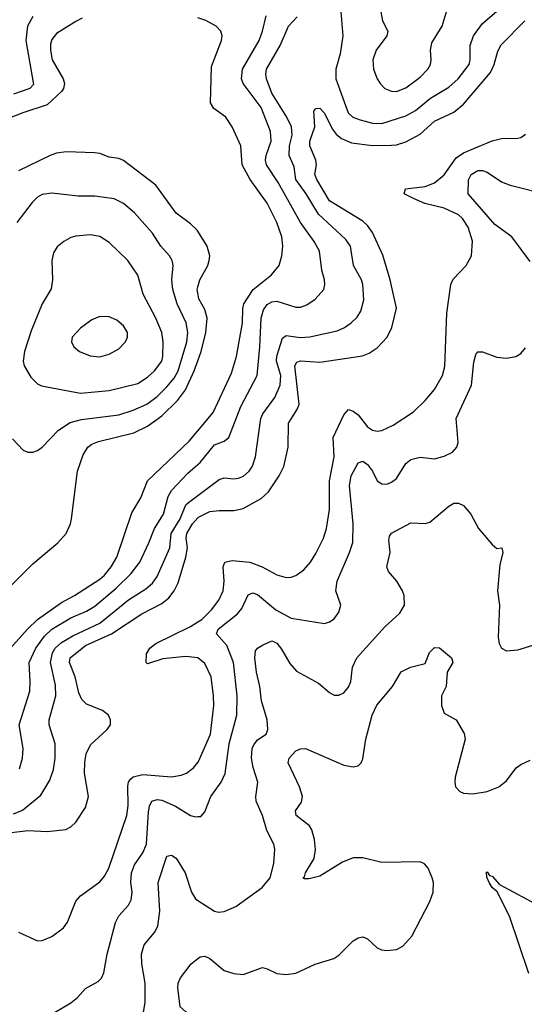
# Model space of a CAD drawing. Header units: inches. Extents: x 1649636 to 1815363, y 506543 to 641975.
# Tile 400 of 656: x 1719256 to 1721365, y 635061 to 639177. Entities that reach past the tile are written whole.
import ezdxf

# ---------------------------------------------------------------- set-up
doc = ezdxf.new("R2010")
doc.units = ezdxf.units.IN
doc.header["$MEASUREMENT"] = 0
doc.layers.add('B7613', color=7, linetype='Continuous')
doc.layers.add('B7623', color=7, linetype='Continuous')

msp = doc.modelspace()

# ---------------------------------------------------------------- linework, layer by layer
at = {"layer": 'B7613', "color": 5}
for points, elevation in [([(1719516.3, 639183.7), (1719489.6, 639170.4), (1719410, 639120.3), (1719390, 639094.7), (1719384.8, 639075.2), (1719383.7, 639050), (1719391.6, 639010), (1719436.6, 638930), (1719442.5, 638910), (1719439.2, 638890), (1719430, 638877.7), (1719370, 638820.9), (1719268.2, 638788.2), (1719171.3, 638750)], 780), ([(1719310, 639190.4), (1719288.5, 639150), (1719280.8, 639090), (1719313.2, 638906.8), (1719298.6, 638890), (1719230, 638866.1)], 760), ([(1720000, 638293.7), (1719997.6, 638297.6), (1719970, 638324), (1719909, 638369), (1719825.1, 638485.1), (1719690, 638588.7), (1719670, 638597.8), (1719630, 638602), (1719590, 638618.2), (1719570, 638620.7), (1719450, 638624.7), (1719410, 638619.2), (1719382.6, 638610), (1719250, 638545.8)], 820), ([(1719224.9, 637424.9), (1719270, 637378.4), (1719290, 637368.7), (1719310, 637368.7), (1719330, 637375.8), (1719349.5, 637390), (1719418.1, 637461.9), (1719467, 637493), (1719513.4, 637506.6), (1719670, 637526.1), (1719730, 637544.6), (1719787.4, 637570), (1719830, 637602.6), (1719870, 637641.9), (1719901.2, 637678.8), (1719917.7, 637710), (1719953.6, 637830), (1719957.9, 637870), (1719951.3, 637910), (1719913.8, 637990), (1719895.6, 638050), (1719891.7, 638090), (1719897, 638150), (1719892.9, 638170), (1719882.2, 638190), (1719846.2, 638230), (1719810, 638284.4), (1719735.6, 638370), (1719690, 638408.7), (1719650, 638427.9), (1719570, 638440.2), (1719500, 638440), (1719390, 638452.2), (1719350, 638447.2), (1719330, 638435.3), (1719307.4, 638412.6), (1719243.5, 638330)], 840), ([(1720000, 638035.3), (1719997.1, 638050), (1720000, 638060.6)], 820), ([(1719190, 636783.2), (1719310, 636902), (1719415.6, 636990), (1719449.8, 637030), (1719468.1, 637070), (1719472.1, 637090), (1719496.5, 637290), (1719521.4, 637358.6), (1719540.7, 637390), (1719557.3, 637402.7), (1719585.6, 637414.4), (1719733.3, 637450), (1719790, 637478.2), (1719850, 637520.6), (1719915.2, 637584.8), (1719948.3, 637630), (1719985.1, 637710), (1720000, 637751.3)], 820), ([(1719217.5, 636550), (1719287.8, 636630), (1719329.9, 636670), (1719430, 636741.1), (1719484.5, 636770), (1719590, 636838.9), (1719610, 636855.5), (1719638.5, 636890), (1719661.8, 636930), (1719724.5, 637115.5), (1719761.6, 637178.4), (1719789.8, 637250), (1719964.5, 637415.5), (1720000, 637457.9)], 780), ([(1719254.3, 636045.7), (1719267.4, 636090), (1719270.6, 636130), (1719253.2, 636230), (1719297.3, 636370), (1719299.9, 636410), (1719295.4, 636490), (1719322.4, 636550), (1719359.9, 636600.1), (1719390, 636628.8), (1719470, 636677.3), (1719534.9, 636705.1), (1719570, 636726.1), (1719658.9, 636801.1), (1719719.9, 636860.1), (1719757.3, 636910), (1719795.8, 636990), (1719818.7, 637050), (1719857, 637110), (1719875.5, 637184.5), (1719890, 637209.4), (1719958.7, 637281.3), (1720000, 637317.5)], 760), ([(1719230, 635857.3), (1719266.9, 635873.1), (1719344.4, 635935.6), (1719382.1, 635997.9), (1719397.1, 636042.9), (1719404.4, 636090), (1719404.3, 636150), (1719378.3, 636230), (1719378.7, 636250), (1719406.5, 636350), (1719404.9, 636395.1), (1719384, 636490), (1719393.1, 636530), (1719404.5, 636550), (1719430, 636573.9), (1719478.3, 636601.7), (1719590, 636653.8), (1719710, 636752.4), (1719782.3, 636797.7), (1719810, 636822), (1719830, 636850.2), (1719883.3, 636970), (1719888.2, 637030), (1719926.3, 637090), (1719950, 637148.6), (1719960.5, 637159.5), (1720000, 637188.5)], 740), ([(1719210, 635777.3), (1719290, 635787.3), (1719370, 635782.8), (1719447.9, 635792.1), (1719470, 635803), (1719490, 635822.3), (1719530, 635884.4), (1719542.8, 635930), (1719526.8, 636026.8), (1719527.4, 636072.6), (1719533.8, 636110), (1719552.9, 636147.1), (1719621.1, 636210), (1719634.7, 636230), (1719635.8, 636250), (1719626.6, 636270), (1719601.3, 636290), (1719535.4, 636315.4), (1719514.8, 636334.8), (1719503.4, 636363.4), (1719487.2, 636430), (1719463.9, 636490), (1719466.2, 636510), (1719530, 636560.8), (1719639.9, 636610), (1719765.9, 636694.1), (1719850, 636736), (1719879.1, 636760.9), (1719900.9, 636790), (1719917.3, 636822.7), (1719950.3, 636930), (1719957.1, 636970), (1719951.9, 637010), (1719954.5, 637030), (1719977.4, 637070), (1720000, 637095)], 720), ([(1720000, 636510.1), (1719950, 636515.4), (1719854.2, 636505.8), (1719790, 636484.7), (1719784.2, 636490), (1719786.1, 636526.1), (1719798.9, 636550), (1719825, 636570), (1719970, 636639.9), (1720000, 636659.4)], 680), ([(1719250, 635363.1), (1719330, 635326), (1719350, 635328.4), (1719390, 635344.2), (1719438.9, 635381.1), (1719455.9, 635404.1), (1719490, 635491.8), (1719510, 635513.8), (1719590, 635573), (1719610, 635596.5), (1719628, 635630), (1719703, 635850), (1719708.5, 635891.5), (1719707.6, 635972.4), (1719710.5, 635990), (1719718.4, 636001.6), (1719730, 636012), (1719770, 636021.3), (1719890, 636012.4), (1719930, 636018.8), (1719952.3, 636027.7), (1719982.5, 636050), (1720000, 636072.4)], 680), ([(1719370, 635009.2), (1719470, 635066.7), (1719497.3, 635090), (1719530, 635127.4), (1719584.1, 635155.9), (1719598, 635170), (1719607.9, 635192.1), (1719621.2, 635270), (1719656.6, 635403.4), (1719670, 635430.3), (1719710, 635475.3), (1719722.2, 635497.8), (1719725, 635530), (1719719.6, 635570), (1719723.4, 635610), (1719736, 635644), (1719770, 635693.6), (1719786, 635730), (1719793.8, 635866.2), (1719798.3, 635890), (1719808.2, 635910), (1719830, 635917.9), (1719850, 635915.1), (1719906.5, 635890), (1719970, 635850.3), (1719990, 635844.9), (1720000, 635845.7)], 660), ([(1719769.8, 635009.8), (1719779.4, 635070), (1719780.3, 635150), (1719766.6, 635230), (1719764.7, 635270), (1719776.5, 635310), (1719819, 635361), (1719832.4, 635387.6), (1719840.7, 635450), (1719834, 635570), (1719870, 635680.4), (1719890, 635684.9), (1719910, 635672), (1719947.5, 635610), (1719973.5, 635530), (1719990, 635501.5), (1720000, 635495.1)], 640), ([(1720000, 634997.3), (1719990, 635009.8), (1719949.7, 635030), (1719926.8, 635050), (1719916.7, 635130), (1719918.4, 635150), (1719928.3, 635171.7), (1719972.6, 635230), (1720000, 635251.8)], 620)]:
    msp.add_lwpolyline(points, dxfattribs=dict(at, elevation=elevation))
for points, elevation in [([(1719550, 638278.2), (1719490, 638271.8), (1719470, 638266.4), (1719439.5, 638250), (1719412.8, 638227.2), (1719397, 638203), (1719390.2, 638170), (1719392.3, 638090), (1719387.1, 638052.9), (1719350, 637989.6), (1719303.9, 637876.1), (1719276.3, 637790), (1719270.2, 637750), (1719274.9, 637730), (1719302.7, 637682.7), (1719330, 637655.3), (1719347.2, 637647.2), (1719510, 637615.4), (1719630, 637627.7), (1719750, 637657), (1719790, 637682.6), (1719819.1, 637710), (1719849, 637750), (1719854.2, 637770), (1719855.2, 637830), (1719849.9, 637870), (1719825.2, 637930), (1719771.2, 638030), (1719748.9, 638110), (1719707.7, 638170), (1719630, 638245.6), (1719590.5, 638270.5)], 860), ([(1719590, 637936), (1719556.9, 637923.1), (1719510, 637888), (1719475.3, 637850), (1719472, 637830), (1719482, 637810), (1719504.9, 637790), (1719550, 637771.5), (1719590, 637768.2), (1719630, 637779.1), (1719670, 637801.5), (1719697.6, 637830), (1719706.2, 637850), (1719706, 637870), (1719690, 637897.4), (1719660.9, 637920.9), (1719630, 637934.5)], 880)]:
    msp.add_lwpolyline(points, close=True, dxfattribs=dict(at, elevation=elevation))
at = {"layer": 'B7623', "color": 5}
for points, elevation in [([(1720597.3, 639210), (1720606.7, 639110), (1720595, 639035), (1720577.7, 638970), (1720577.1, 638930), (1720628.5, 638788.5), (1720648.7, 638770), (1720678.6, 638758.6), (1720730, 638745.1), (1720770, 638743.1), (1720870, 638774.8), (1720910, 638798), (1720973.3, 638850), (1721050, 638895.6), (1721087.8, 638930), (1721134.7, 638990), (1721139.2, 639010), (1721138, 639070), (1721152.9, 639110), (1721190, 639161.8), (1721269.8, 639230)], 740), ([(1720765.8, 639210), (1720772.7, 639172.8), (1720794.4, 639130), (1720790.4, 639110), (1720745.5, 639050), (1720731.5, 639010), (1720734.9, 638970), (1720750.2, 638930), (1720761.8, 638910), (1720781.7, 638890), (1720810, 638878.6), (1720830, 638876.8), (1720870, 638892.8), (1720930, 638937.7), (1720961.4, 638970), (1720973.3, 638990), (1720976, 639010), (1720972.1, 639050), (1720978.7, 639081.3), (1721022, 639150), (1721046.7, 639233.3)], 760), ([(1720000, 637317.5), (1720010, 637326.3), (1720070, 637400.5), (1720110, 637415.8), (1720130, 637430.3), (1720179.4, 637560.6), (1720247.5, 637690), (1720259.9, 637810), (1720265.5, 637930), (1720275.1, 637964.9), (1720290, 637987), (1720310, 637998.4), (1720330, 638000.4), (1720410, 637975.2), (1720430, 637975.6), (1720455.3, 637984.7), (1720491.1, 638008.9), (1720526.2, 638050), (1720530.8, 638070), (1720529, 638090), (1720518.7, 638130), (1720508.3, 638210), (1720486.4, 638250), (1720429, 638329), (1720336.1, 638496.1), (1720287.6, 638570), (1720283.3, 638590), (1720285.3, 638610), (1720306.1, 638670), (1720303.8, 638710), (1720264.7, 638810), (1720189.9, 638910), (1720182.7, 638930), (1720187.2, 638970), (1720256.2, 639090), (1720271, 639130), (1720285.9, 639194.1)], 760), ([(1720000, 637188.5), (1720090, 637254.5), (1720110, 637261.4), (1720150, 637257.6), (1720170, 637260.2), (1720190.9, 637269.1), (1720215, 637290), (1720229.3, 637310.7), (1720241.2, 637350), (1720263.1, 637510), (1720271.7, 637530), (1720322.7, 637597.3), (1720343.9, 637650), (1720346.8, 637690), (1720328.5, 637750), (1720329.9, 637770.1), (1720354.5, 637845.5), (1720370, 637857.5), (1720428.3, 637848.3), (1720469, 637851), (1720582.8, 637877.2), (1720612.6, 637890), (1720641.5, 637910), (1720665.9, 637934.1), (1720681.6, 637958.4), (1720693.5, 638006.5), (1720690.5, 638070), (1720684.9, 638090), (1720651.2, 638150), (1720638, 638230), (1720618.6, 638258.6), (1720504.1, 638364.1), (1720452.8, 638450), (1720409.3, 638509.3), (1720402.6, 638562.6), (1720382, 638610), (1720383.7, 638650), (1720394.5, 638694.5), (1720391.2, 638730), (1720371.6, 638770), (1720309.2, 638870), (1720287.3, 638930), (1720283.8, 638950), (1720287.3, 638970), (1720344.2, 639070), (1720378.6, 639150), (1720415, 639190)], 740), ([(1720000, 637457.9), (1720064.7, 637535.3), (1720140.8, 637699.2), (1720162.5, 637770), (1720187.3, 637910), (1720187.6, 637970), (1720191.8, 637990), (1720231.1, 638048.9), (1720308.5, 638111.4), (1720339.9, 638150), (1720351.1, 638190), (1720355.8, 638230), (1720351, 638270), (1720330.4, 638330), (1720289.9, 638409.9), (1720218.8, 638510), (1720184.9, 638570), (1720179.4, 638650), (1720144.2, 638730), (1720116.9, 638770), (1720066.7, 638806.7), (1720052.7, 638830), (1720057.6, 638982.4), (1720099.2, 639090), (1720102.3, 639110), (1720096.3, 639130), (1720076.9, 639150), (1720034.2, 639174.2), (1720000, 639185.9)], 780), ([(1720000, 637095), (1720002.4, 637097.6), (1720050, 637120.7), (1720090, 637126), (1720150, 637125), (1720190, 637133.9), (1720264.3, 637175.7), (1720295.8, 637204.2), (1720340.6, 637270), (1720360.2, 637310), (1720377.2, 637390), (1720379.2, 637490), (1720417.2, 637550), (1720424, 637570), (1720406.3, 637730), (1720413.9, 637746.1), (1720430, 637750.6), (1720510, 637745), (1720688.4, 637771.6), (1720716.7, 637783.4), (1720750, 637805.2), (1720791.4, 637850), (1720810.6, 637890), (1720831.2, 637971.2), (1720804.6, 638090), (1720772.8, 638192.8), (1720730, 638287.6), (1720710, 638317.5), (1720690, 638335), (1720550, 638420.2), (1720498.1, 638510), (1720489.9, 638530), (1720496.7, 638570), (1720492.9, 638590), (1720468.2, 638650), (1720468.3, 638670), (1720489.9, 638730), (1720485.2, 638794.8), (1720494, 638806), (1720510, 638807), (1720530, 638787.2), (1720561.5, 638721.5), (1720578.9, 638698.9), (1720601.4, 638681.4), (1720642.1, 638662.1), (1720730, 638651.8), (1720810, 638652.2), (1720830, 638653.9), (1720870, 638666.6), (1720930, 638698.4), (1720990, 638753), (1721070, 638790.6), (1721110, 638823.6), (1721223, 638957), (1721239.1, 638990), (1721253.7, 639046.3), (1721268, 639072), (1721367.5, 639172.5)], 720), ([(1720000, 636659.4), (1720016.2, 636670), (1720056.7, 636710), (1720088, 636750), (1720106.4, 636790), (1720109.9, 636830), (1720106.3, 636890), (1720113.6, 636910), (1720143.3, 636916.7), (1720218, 636910), (1720268.8, 636890), (1720330, 636856.3), (1720370, 636845.8), (1720390, 636846.7), (1720410, 636853.8), (1720442.7, 636877.3), (1720470.9, 636909.1), (1720493.8, 636946.2), (1720525.4, 637010), (1720538.7, 637050), (1720549.9, 637130), (1720550.7, 637250), (1720569.5, 637350), (1720566.5, 637430), (1720610, 637526), (1720630, 637547.9), (1720650, 637541), (1720670, 637525.6), (1720710, 637475.5), (1720730, 637460.9), (1720750, 637456.6), (1720770, 637460.2), (1720817.3, 637482.7), (1720901.4, 637538.6), (1720950, 637584.9), (1720989, 637631), (1721022.3, 637690), (1721032.9, 637727.1), (1721041, 637950), (1721058.2, 638070), (1721066.9, 638093.1), (1721122, 638150), (1721144.8, 638190), (1721148.7, 638251.3), (1721129.8, 638310), (1721106.2, 638346.2), (1721090, 638361.3), (1721030, 638389.5), (1720949.6, 638409.6), (1720902, 638430), (1720862.4, 638450), (1720867.6, 638470), (1720950, 638480.4), (1720990, 638494.8), (1721030, 638528.7), (1721080.6, 638599.4), (1721110, 638621.1), (1721230, 638671.6), (1721270, 638680.2), (1721337.7, 638682.3), (1721350, 638684.9), (1721370, 638699.3)], 680), ([(1721390, 638166), (1721313, 638270), (1721241.1, 638321.1), (1721129.9, 638450), (1721131.9, 638508.1), (1721142.8, 638530), (1721170, 638547), (1721190, 638547.4), (1721210, 638540.5), (1721270, 638499), (1721305.7, 638485.7), (1721465.9, 638445.9)], 660), ([(1720000, 638060.6), (1720008.1, 638090), (1720041.5, 638150), (1720048.1, 638170), (1720049.8, 638190), (1720039.8, 638230), (1720000, 638293.7)], 820), ([(1720000, 637751.3), (1720013.9, 637790), (1720033.1, 637870), (1720039.7, 637930), (1720030, 637966.2), (1720005, 638010), (1720000, 638035.3)], 820), ([(1720000, 635845.7), (1720013.3, 635846.7), (1720030, 635866), (1720054.2, 635930), (1720098, 635990), (1720114.6, 636025.4), (1720131.3, 636150), (1720162.7, 636270), (1720165.1, 636350), (1720149.4, 636490), (1720121.6, 636561.6), (1720078.9, 636610), (1720085, 636630), (1720165.9, 636694.1), (1720183.7, 636716.3), (1720210, 636772.3), (1720230, 636781.3), (1720250, 636773.6), (1720326.8, 636710), (1720390, 636675.6), (1720530, 636653.4), (1720550, 636659.5), (1720570, 636672.4), (1720590, 636700.7), (1720598, 636730), (1720577.6, 636790), (1720582.4, 636830), (1720634.5, 636950), (1720647.7, 636992.3), (1720649.4, 637070), (1720634, 637230), (1720641.6, 637270), (1720670, 637324.2), (1720690, 637331.2), (1720710, 637318.4), (1720730.1, 637290.1), (1720750, 637249.1), (1720770, 637236.5), (1720790, 637236.2), (1720810, 637243.6), (1720830, 637259.6), (1720870, 637321.3), (1720890, 637338.3), (1720930, 637348.8), (1720990, 637340.9), (1721030, 637352.8), (1721064.5, 637370), (1721082.9, 637390), (1721087.8, 637410), (1721080.3, 637510), (1721144.4, 637650), (1721154.1, 637745.9), (1721162.2, 637777.8), (1721170, 637788.2), (1721190, 637788.8), (1721250, 637766), (1721290, 637762.3), (1721330, 637769.2), (1721350, 637781.8), (1721370, 637805.2)], 660), ([(1720000, 635495.1), (1720070, 635450.2), (1720086.5, 635446.5), (1720110, 635449.3), (1720158.8, 635470), (1720269.3, 635550), (1720302.9, 635590), (1720318.5, 635650), (1720322.5, 635710), (1720318, 635730), (1720288.3, 635788.3), (1720269.9, 635850), (1720243.5, 635910), (1720242.2, 635930), (1720250.9, 635990), (1720231.4, 636051.4), (1720224.4, 636090), (1720227, 636130), (1720233.7, 636146.3), (1720250, 636166), (1720285.4, 636190), (1720293.2, 636210), (1720290.6, 636250), (1720266.6, 636330), (1720259.3, 636390), (1720245.6, 636450), (1720237.8, 636510), (1720241.9, 636538.1), (1720249.9, 636550.1), (1720270, 636562.6), (1720310, 636580.3), (1720317.1, 636577.1), (1720330, 636570.4), (1720350, 636545.5), (1720385.2, 636485.2), (1720413.2, 636453.2), (1720503.9, 636403.9), (1720550, 636364.6), (1720570, 636353.4), (1720590, 636353.4), (1720610, 636363.7), (1720630, 636386.4), (1720639.8, 636410), (1720646.8, 636470), (1720665.1, 636510), (1720781.2, 636638.8), (1720844.2, 636695.8), (1720863.5, 636730), (1720862.7, 636770), (1720856.1, 636790), (1720831.9, 636830), (1720797.3, 636870), (1720789.8, 636890), (1720804.4, 636950), (1720798.3, 637001.7), (1720801.3, 637018.7), (1720809.8, 637030.2), (1720890, 637074.1), (1720950, 637071.6), (1720970, 637077), (1721050, 637144.2), (1721070, 637156), (1721090, 637156), (1721110, 637146.4), (1721141.3, 637110), (1721173, 637050), (1721230, 636984), (1721250, 636966), (1721271, 636970), (1721275.5, 636950), (1721262.3, 636897.7), (1721252.4, 636790), (1721261.4, 636730), (1721255.6, 636595.6), (1721260.2, 636570), (1721270, 636550.5), (1721290, 636538.3), (1721337.2, 636542.8), (1721459.8, 636580.2)], 640), ([(1720000, 635251.8), (1720010, 635259.8), (1720030, 635262.5), (1720050, 635251.8), (1720110, 635202.7), (1720150, 635189.4), (1720190, 635186), (1720270, 635214.2), (1720290, 635209.2), (1720330, 635189.3), (1720370, 635185.1), (1720410, 635190.9), (1720490, 635228.3), (1720568, 635252), (1720590, 635266), (1720650, 635325.7), (1720670, 635338.9), (1720690, 635343.1), (1720710, 635334.9), (1720750, 635297), (1720768.4, 635288.4), (1720790, 635285.8), (1720830, 635290.3), (1720856.6, 635303.4), (1720894.4, 635345.6), (1720970, 635490.4), (1720983.7, 635530), (1720984.6, 635570), (1720979.8, 635590), (1720962.6, 635630), (1720947.8, 635647.8), (1720930, 635656.6), (1720770, 635653.7), (1720690, 635672.9), (1720650, 635673.1), (1720604.4, 635655.6), (1720510, 635596.5), (1720465.7, 635585.7), (1720445.6, 635585.6), (1720439.5, 635590), (1720445.9, 635594.1), (1720449.8, 635610), (1720486.9, 635670), (1720492.1, 635707.9), (1720487.8, 635750), (1720476.8, 635790), (1720466.5, 635806.5), (1720410.9, 635850), (1720408.9, 635870), (1720433.3, 635906.7), (1720437, 635930), (1720425.3, 635970), (1720377.3, 636070), (1720381.6, 636090), (1720410, 636121.1), (1720430, 636129.4), (1720450, 636130.2), (1720610, 636060.7), (1720650, 636053.1), (1720670, 636057.6), (1720682.4, 636070), (1720690, 636086.8), (1720702.8, 636170), (1720728.8, 636270), (1720747.9, 636312.1), (1720814.5, 636390), (1720850, 636450.4), (1720889.2, 636470), (1720950, 636486.3), (1720968.1, 636531.9), (1720990, 636552.8), (1721010, 636551.5), (1721060.9, 636510), (1721066.3, 636490), (1721042.8, 636450), (1721037.7, 636390), (1721018.9, 636350), (1721018.2, 636310), (1721030, 636278.4), (1721080.5, 636250), (1721112.8, 636192.8), (1721118, 636170), (1721076.5, 636010), (1721073.8, 635990), (1721077.4, 635970), (1721094.8, 635950), (1721110, 635944.2), (1721150, 635941.1), (1721210, 635950.2), (1721258.7, 635970), (1721290, 635994.6), (1721331.1, 636050), (1721350, 636064.2), (1721390, 636081.8)], 620), ([(1720000, 636072.4), (1720003.3, 636076.7), (1720053.4, 636190), (1720067.3, 636310), (1720066, 636350), (1720055.9, 636430), (1720030, 636485.4), (1720000.5, 636510), (1720000, 636510.1)], 680), ([(1721383.4, 635190), (1721303.5, 635430), (1721251.5, 635531.5), (1721229.9, 635549.9), (1721217.8, 635570), (1721207.9, 635592.1), (1721206.5, 635613.5), (1721210, 635614.9), (1721219.8, 635599.8), (1721230, 635597.3), (1721261.6, 635561.6), (1721432.4, 635470)], 580)]:
    msp.add_lwpolyline(points, dxfattribs=dict(at, elevation=elevation))

doc.saveas('drawing.dxf')
